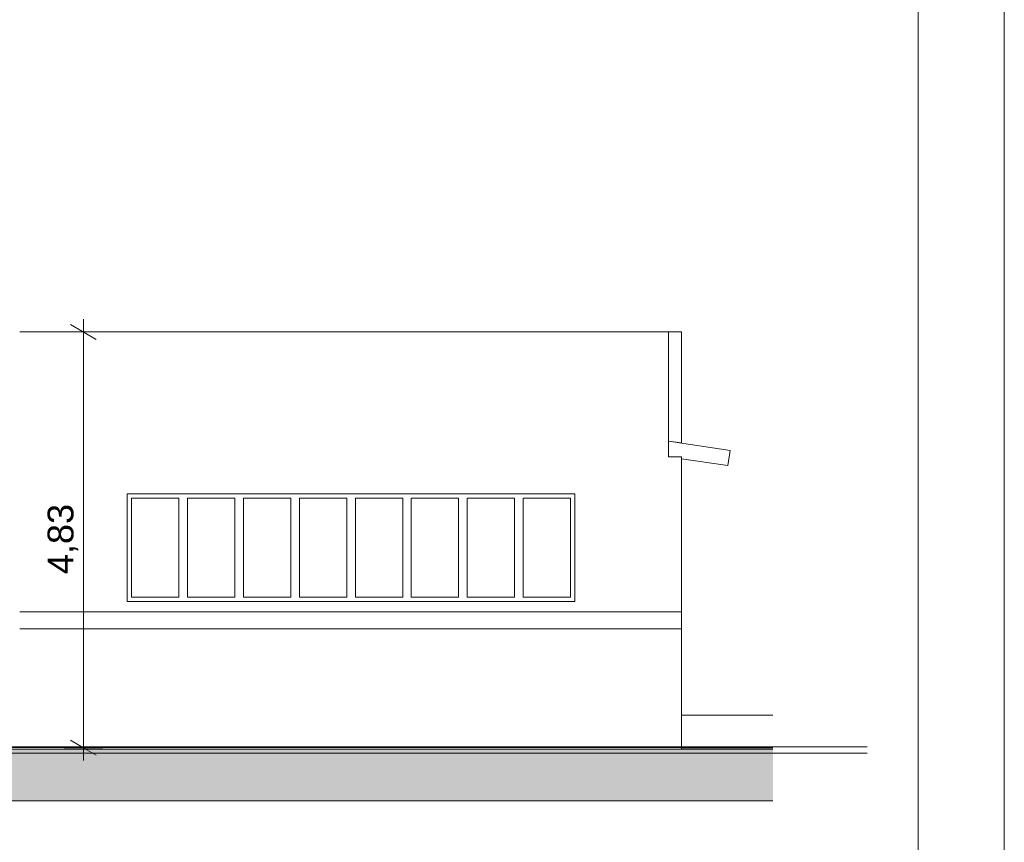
# Model space of a CAD drawing. Header units: millimetres. Extents: x 0 to 650, y -1 to 707.
# Tile 332 of 348: x 535 to 649, y 325 to 421. Entities that reach past the tile are written whole.
import ezdxf
from ezdxf.xclip import XClip

# ---------------------------------------------------------------- set-up
doc = ezdxf.new("R2010")
doc.units = ezdxf.units.MM
doc.header["$MEASUREMENT"] = 0
doc.header["$XCLIPFRAME"] = 0
doc.linetypes.add('Wipeout_Contour', pattern=[1000, 0, -1000])
for name, color, linetype in [('Cobertura.ARQ', 7, 'Continuous'), ('Cotas - Geral.2D', 7, 'Continuous'), ('Desenho 2D - Geral.2D', 7, 'Continuous'), ('Laje.ARQ', 7, 'Continuous'), ('Parede.ARQ', 7, 'Continuous')]:
    doc.layers.add(name, color=color, linetype=linetype)
doc.styles.add('GENERATED_STYLE_1', font='txt')

# ---------------------------------------------------------------- blocks, each defined once
blk = doc.blocks.new('Desenho_2_2', base_point=(960.57, 336.18))
at = {"layer": 'Cotas - Geral.2D', "color": 7, "linetype": 'Continuous', "lineweight": 0}
for p, q in [((542.46, 384.48), (542.46, 385.94)), ((544.71, 384.48), (540.21, 384.48)), ((543.96, 383.61), (540.96, 385.34))]:
    blk.add_line(p, q, dxfattribs=at)
at = {"layer": 'Cotas - Geral.2D', "color": 7, "linetype": 'Continuous', "lineweight": 0, "insert": (541.86, 356.34), "char_height": 3, "width": 7.9817, "attachment_point": 7, "rotation": 90, "style": 'GENERATED_STYLE_1'}
blk.add_mtext('\\A1;{\\pql;\\fArial|b0|i0|c0|p38;4,83}', dxfattribs=at)
at = {"color": 254, "linetype": 'Wipeout_Contour', "lineweight": 0, "ltscale": 2601.092}
blk.add_wipeout([(535.06, 351.98), (536.56, 351.98), (536.56, 384.48), (535.06, 384.48)], dxfattribs=at).dxf.layer = 'Parede.ARQ'
at = {"color": 254, "linetype": 'Wipeout_Contour', "lineweight": 0, "ltscale": 2874.863116}
blk.add_wipeout([(610.46, 384.48), (610.46, 371.8), (611.96, 371.57), (611.96, 384.48)], dxfattribs=at).dxf.layer = 'Parede.ARQ'
at = {"color": 254, "linetype": 'Wipeout_Contour', "lineweight": 0, "ltscale": 2839.54271}
blk.add_wipeout([(610.46, 369.98), (610.46, 351.98), (611.96, 351.98), (611.96, 369.98)], dxfattribs=at).dxf.layer = 'Parede.ARQ'
at = {"color": 254, "linetype": 'Wipeout_Contour', "lineweight": 0, "ltscale": 2795.372283}
blk.add_wipeout([(599.06, 353.68), (599.56, 353.68), (599.56, 365.18), (599.06, 365.18)], dxfattribs=at).dxf.layer = 'Parede.ARQ'
at = {"color": 254, "linetype": 'Wipeout_Contour', "lineweight": 0, "ltscale": 2815.169343}
blk.add_wipeout([(611.96, 339.98), (611.96, 336.18), (622.58, 336.18), (622.58, 339.98)], dxfattribs=at).dxf.layer = 'Parede.ARQ'
at = {"color": 254, "linetype": 'Wipeout_Contour', "lineweight": 0, "ltscale": 2498.145071}
blk.add_wipeout([(517.06, 336.98), (517.06, 336.19), (535.06, 336.19), (535.06, 336.98)], dxfattribs=at).dxf.layer = 'Parede.ARQ'
at = {"layer": 'Parede.ARQ', "color": 8, "linetype": 'Continuous', "lineweight": 0}
for p, q in [((535.06, 384.48), (536.56, 384.48)), ((536.56, 384.48), (610.46, 384.48)), ((610.46, 384.48), (611.96, 384.48))]:
    blk.add_line(p, q, dxfattribs=at)
at = {"color": 254, "linetype": 'Wipeout_Contour', "lineweight": 0, "ltscale": 5013.691316}
blk.add_wipeout([(610.46, 371.8), (610.46, 369.98), (611.76, 369.98), (611.96, 369.98), (611.96, 369.75), (617.35, 368.94), (617.62, 370.72)], dxfattribs=at).dxf.layer = 'Cobertura.ARQ'
at = {"color": 254, "linetype": 'Wipeout_Contour', "lineweight": 0, "ltscale": 2811.377139}
blk.add_wipeout([(611.96, 336.03), (622.58, 336.03), (622.58, 336.18), (611.96, 336.18)], dxfattribs=at).dxf.layer = 'Laje.ARQ'
at = {"color": 254, "linetype": 'Wipeout_Contour', "lineweight": 0, "ltscale": 13481.674275}
blk.add_wipeout([(593.56, 353.68), (592.56, 353.68), (587.06, 353.68), (586.06, 353.68), (580.56, 353.68), (579.56, 353.68), (574.06, 353.68), (573.06, 353.68), (567.56, 353.68), (566.56, 353.68), (561.06, 353.68), (560.06, 353.68), (554.56, 353.68), (553.56, 353.68), (548.06, 353.68), (547.56, 353.68), (547.56, 353.18), (599.56, 353.18), (599.56, 353.68), (599.06, 353.68)], dxfattribs=at).dxf.layer = 'Parede.ARQ'
at = {"color": 254, "linetype": 'Wipeout_Contour', "lineweight": 0, "ltscale": 2690.68093}
blk.add_wipeout([(535.06, 351.98), (535.06, 349.98), (611.96, 349.98), (611.96, 351.98)], dxfattribs=at).dxf.layer = 'Parede.ARQ'
at = {"layer": 'Cobertura.ARQ', "color": 7, "linetype": 'Continuous', "lineweight": 0}
for p, q in [((610.46, 371.8), (617.62, 370.72)), ((617.35, 368.94), (617.62, 370.72)), ((611.96, 369.75), (617.35, 368.94))]:
    blk.add_line(p, q, dxfattribs=at)
at = {"layer": 'Parede.ARQ', "color": 8, "linetype": 'Continuous', "lineweight": 0}
for p, q in [((610.46, 369.98), (610.46, 384.48)), ((611.96, 371.57), (611.96, 384.48)), ((610.46, 369.98), (611.96, 369.98)), ((611.96, 369.98), (611.96, 351.98)), ((535.06, 351.98), (611.96, 351.98))]:
    blk.add_line(p, q, dxfattribs=at)
at = {"color": 254, "linetype": 'Wipeout_Contour', "lineweight": 0, "ltscale": 2371.362216}
blk.add_wipeout([(353.25, 336.03), (611.96, 336.03), (611.96, 336.19), (353.25, 336.19)], dxfattribs=at).dxf.layer = 'Cobertura.ARQ'
at = {"color": 254, "linetype": 'Wipeout_Contour', "lineweight": 0, "ltscale": 2620.851037}
blk.add_wipeout([(547.56, 365.18), (547.56, 353.68), (548.06, 353.68), (548.06, 365.18)], dxfattribs=at).dxf.layer = 'Parede.ARQ'
at = {"color": 254, "linetype": 'Wipeout_Contour', "lineweight": 0, "ltscale": 2707.558608}
blk.add_wipeout([(574.06, 353.68), (574.06, 365.18), (573.06, 365.18), (573.06, 353.68)], dxfattribs=at).dxf.layer = 'Parede.ARQ'
at = {"color": 254, "linetype": 'Wipeout_Contour', "lineweight": 0, "ltscale": 2729.624971}
blk.add_wipeout([(580.56, 353.68), (580.56, 365.18), (579.56, 365.18), (579.56, 353.68)], dxfattribs=at).dxf.layer = 'Parede.ARQ'
at = {"color": 254, "linetype": 'Wipeout_Contour', "lineweight": 0, "ltscale": 2751.760037}
blk.add_wipeout([(587.06, 353.68), (587.06, 365.18), (586.06, 365.18), (586.06, 353.68)], dxfattribs=at).dxf.layer = 'Parede.ARQ'
at = {"color": 254, "linetype": 'Wipeout_Contour', "lineweight": 0, "ltscale": 2773.962161}
blk.add_wipeout([(593.56, 353.68), (593.56, 365.18), (592.56, 365.18), (592.56, 353.68)], dxfattribs=at).dxf.layer = 'Parede.ARQ'
at = {"color": 254, "linetype": 'Wipeout_Contour', "lineweight": 0, "ltscale": 2718.586143}
blk.add_wipeout([(574.06, 353.68), (579.56, 353.68), (579.56, 365.18), (574.06, 365.18)], dxfattribs=at).dxf.layer = 'Parede.ARQ'
at = {"color": 254, "linetype": 'Wipeout_Contour', "lineweight": 0, "ltscale": 2740.686961}
blk.add_wipeout([(580.56, 353.68), (586.06, 353.68), (586.06, 365.18), (580.56, 365.18)], dxfattribs=at).dxf.layer = 'Parede.ARQ'
at = {"color": 254, "linetype": 'Wipeout_Contour', "lineweight": 0, "ltscale": 2762.855656}
blk.add_wipeout([(587.06, 353.68), (592.56, 353.68), (592.56, 365.18), (587.06, 365.18)], dxfattribs=at).dxf.layer = 'Parede.ARQ'
at = {"color": 254, "linetype": 'Wipeout_Contour', "lineweight": 0, "ltscale": 2785.090609}
blk.add_wipeout([(593.56, 353.68), (599.06, 353.68), (599.06, 365.18), (593.56, 365.18)], dxfattribs=at).dxf.layer = 'Parede.ARQ'
at = {"color": 254, "linetype": 'Wipeout_Contour', "lineweight": 0, "ltscale": 2674.39421}
blk.add_wipeout([(535.06, 349.98), (535.06, 336.19), (611.96, 336.19), (611.96, 349.98)], dxfattribs=at).dxf.layer = 'Parede.ARQ'
at = {"layer": 'Parede.ARQ', "color": 7, "linetype": 'Continuous', "lineweight": 0}
for p, q in [((579.56, 353.68), (574.06, 353.68)), ((586.06, 353.68), (580.56, 353.68)), ((592.56, 353.68), (587.06, 353.68)), ((599.06, 353.68), (593.56, 353.68))]:
    blk.add_line(p, q, dxfattribs=at)
at = {"layer": 'Parede.ARQ', "color": 8, "linetype": 'Continuous', "lineweight": 0}
for p, q in [((611.96, 351.98), (611.96, 349.98)), ((535.06, 349.98), (611.96, 349.98)), ((611.96, 339.98), (622.58, 339.98))]:
    blk.add_line(p, q, dxfattribs=at)
at = {"color": 254, "linetype": 'Wipeout_Contour', "lineweight": 0, "ltscale": 2382.871991}
blk.add_wipeout([(622.58, 336.03), (353.25, 336.03), (353.25, 330.03), (622.58, 330.03)], dxfattribs=at).dxf.layer = 'Laje.ARQ'
at = {"color": 254, "linetype": 'Wipeout_Contour', "lineweight": 0, "ltscale": 13596.415413}
blk.add_wipeout([(547.56, 365.18), (548.06, 365.18), (553.56, 365.18), (554.56, 365.18), (560.06, 365.18), (561.06, 365.18), (566.56, 365.18), (567.56, 365.18), (573.06, 365.18), (574.06, 365.18), (579.56, 365.18), (580.56, 365.18), (586.06, 365.18), (587.06, 365.18), (592.56, 365.18), (593.56, 365.18), (599.06, 365.18), (599.56, 365.18), (599.56, 365.68), (547.56, 365.68)], dxfattribs=at).dxf.layer = 'Parede.ARQ'
at = {"layer": 'Laje.ARQ', "linetype": 'Continuous', "lineweight": 0}
h = blk.add_hatch(dxfattribs=at)
h.set_pattern_fill('Concreto_Celular_0002', color=83, style=0, pattern_type=2)
h.set_pattern_definition([(0, (960.574, 336.178), (0, 7.79423), [0.4875, -4.0125]), (0, (962.824, 340.075), (0, 7.79423), [0.4875, -4.0125]), (60, (960.574, 336.178), (-6.75, 3.89711), [0.4875, -4.0125]), (60, (965.074, 336.178), (-6.75, 3.89711), [0.4875, -4.0125]), (120, (961.0616, 336.178), (6.75, 3.89711), [0.4875, -4.0125]), (120, (965.5616, 336.178), (6.75, 3.89711), [0.4875, -4.0125]), (0, (960.5741, 336.928), (0, 1.5), [0, -1.5, 0, -2.25]), (45, (961.3241, 336.928), (-1.06066, 1.06066), [0, -1.125, 0, -1.875])])
h.paths.add_polyline_path([(622.58, 336.03), (353.25, 336.03), (353.25, 330.03), (622.58, 330.03)])
at = {"layer": 'Cobertura.ARQ', "color": 7, "linetype": 'Continuous', "lineweight": 0}
for p in [(353.25, 336.19), (611.96, 336.03)]:
    blk.add_line(p, (611.96, 336.19), dxfattribs=at)
at = {"layer": 'Cotas - Geral.2D', "color": 7, "linetype": 'Continuous', "lineweight": 0}
for p, q in [((542.46, 336.18), (542.46, 384.48)), ((540.96, 337.04), (543.96, 335.31)), ((544.71, 336.18), (540.21, 336.18)), ((542.46, 334.71), (542.46, 336.18))]:
    blk.add_line(p, q, dxfattribs=at)
at = {"layer": 'Desenho 2D - Geral.2D', "color": 7, "linetype": 'Continuous', "lineweight": 0}
for p, q in [((351.92, 336.28), (633.51, 336.28)), ((351.92, 335.55), (633.51, 335.55))]:
    blk.add_line(p, q, dxfattribs=at)
at = {"layer": 'Laje.ARQ', "color": 7, "linetype": 'Continuous', "lineweight": 0}
for p, q in [((622.58, 336.03), (353.25, 336.03)), ((622.58, 330.03), (353.25, 330.03))]:
    blk.add_line(p, q, dxfattribs=at)
at = {"layer": 'Laje.ARQ', "color": 83, "linetype": 'Continuous', "lineweight": 0}
blk.add_line((611.96, 336.18), (622.58, 336.18), dxfattribs=at)
at = {"layer": 'Parede.ARQ', "color": 7, "linetype": 'Continuous', "lineweight": 0}
for p, q in [((574.06, 353.68), (574.06, 365.18)), ((574.06, 365.18), (579.56, 365.18)), ((579.56, 365.18), (579.56, 353.68)), ((580.56, 353.68), (580.56, 365.18)), ((580.56, 365.18), (586.06, 365.18)), ((586.06, 365.18), (586.06, 353.68)), ((587.06, 353.68), (587.06, 365.18)), ((587.06, 365.18), (592.56, 365.18)), ((592.56, 365.18), (592.56, 353.68)), ((593.56, 353.68), (593.56, 365.18)), ((593.56, 365.18), (599.06, 365.18)), ((599.06, 365.18), (599.06, 353.68))]:
    blk.add_line(p, q, dxfattribs=at)
at = {"layer": 'Parede.ARQ', "color": 8, "linetype": 'Continuous', "lineweight": 0}
for p, q in [((599.56, 365.68), (599.56, 353.18)), ((611.96, 349.98), (611.96, 336.19))]:
    blk.add_line(p, q, dxfattribs=at)
at = {"color": 254, "linetype": 'Wipeout_Contour', "lineweight": 0, "ltscale": 2641.788922}
blk.add_wipeout([(553.56, 365.18), (553.56, 353.68), (554.56, 353.68), (554.56, 365.18)], dxfattribs=at).dxf.layer = 'Parede.ARQ'
at = {"color": 254, "linetype": 'Wipeout_Contour', "lineweight": 0, "ltscale": 2663.638814}
blk.add_wipeout([(560.06, 365.18), (560.06, 353.68), (561.06, 353.68), (561.06, 365.18)], dxfattribs=at).dxf.layer = 'Parede.ARQ'
at = {"color": 254, "linetype": 'Wipeout_Contour', "lineweight": 0, "ltscale": 2685.562641}
blk.add_wipeout([(566.56, 365.18), (566.56, 353.68), (567.56, 353.68), (567.56, 365.18)], dxfattribs=at).dxf.layer = 'Parede.ARQ'
at = {"color": 254, "linetype": 'Wipeout_Contour', "lineweight": 0, "ltscale": 2630.895787}
blk.add_wipeout([(548.06, 365.18), (548.06, 353.68), (553.56, 353.68), (553.56, 365.18)], dxfattribs=at).dxf.layer = 'Parede.ARQ'
at = {"color": 254, "linetype": 'Wipeout_Contour', "lineweight": 0, "ltscale": 2652.707899}
blk.add_wipeout([(554.56, 365.18), (554.56, 353.68), (560.06, 353.68), (560.06, 365.18)], dxfattribs=at).dxf.layer = 'Parede.ARQ'
at = {"color": 254, "linetype": 'Wipeout_Contour', "lineweight": 0, "ltscale": 2674.594868}
blk.add_wipeout([(561.06, 365.18), (561.06, 353.68), (566.56, 353.68), (566.56, 365.18)], dxfattribs=at).dxf.layer = 'Parede.ARQ'
at = {"color": 254, "linetype": 'Wipeout_Contour', "lineweight": 0, "ltscale": 2696.554873}
blk.add_wipeout([(567.56, 353.68), (573.06, 353.68), (573.06, 365.18), (567.56, 365.18)], dxfattribs=at).dxf.layer = 'Parede.ARQ'
at = {"layer": 'Parede.ARQ', "color": 8, "linetype": 'Continuous', "lineweight": 0}
for p, q in [((547.56, 365.68), (599.56, 365.68)), ((547.56, 353.18), (547.56, 365.68)), ((599.56, 353.18), (547.56, 353.18))]:
    blk.add_line(p, q, dxfattribs=at)
at = {"layer": 'Parede.ARQ', "color": 7, "linetype": 'Continuous', "lineweight": 0}
for p, q in [((548.06, 353.68), (548.06, 365.18)), ((548.06, 365.18), (553.56, 365.18)), ((553.56, 365.18), (553.56, 353.68)), ((554.56, 353.68), (554.56, 365.18)), ((554.56, 365.18), (560.06, 365.18)), ((560.06, 365.18), (560.06, 353.68)), ((561.06, 353.68), (561.06, 365.18)), ((561.06, 365.18), (566.56, 365.18)), ((566.56, 365.18), (566.56, 353.68)), ((567.56, 353.68), (567.56, 365.18)), ((567.56, 365.18), (573.06, 365.18)), ((573.06, 365.18), (573.06, 353.68)), ((553.56, 353.68), (548.06, 353.68)), ((560.06, 353.68), (554.56, 353.68)), ((566.56, 353.68), (561.06, 353.68)), ((573.06, 353.68), (567.56, 353.68))]:
    blk.add_line(p, q, dxfattribs=at)

msp = doc.modelspace()

# ---------------------------------------------------------------- linework, layer by layer
at = {"layer": 'Desenho 2D - Geral.2D', "color": 7, "linetype": 'Continuous', "lineweight": 0}
for p, q in [((649.46, 707.3), (649.46, 0)), ((639.46, 697.3), (639.46, 10))]:
    msp.add_line(p, q, dxfattribs=at)

# ---------------------------------------------------------------- block references
at = {"color": 7, "linetype": 'Continuous', "lineweight": 0}
ref = msp.add_blockref('Desenho_2_2', (960.57, 336.18), dxfattribs=at)
XClip(ref).set_block_clipping_path([(351.923237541, 325.8360772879), (633.5139366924, 392.5007536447)])

doc.saveas('drawing.dxf')
